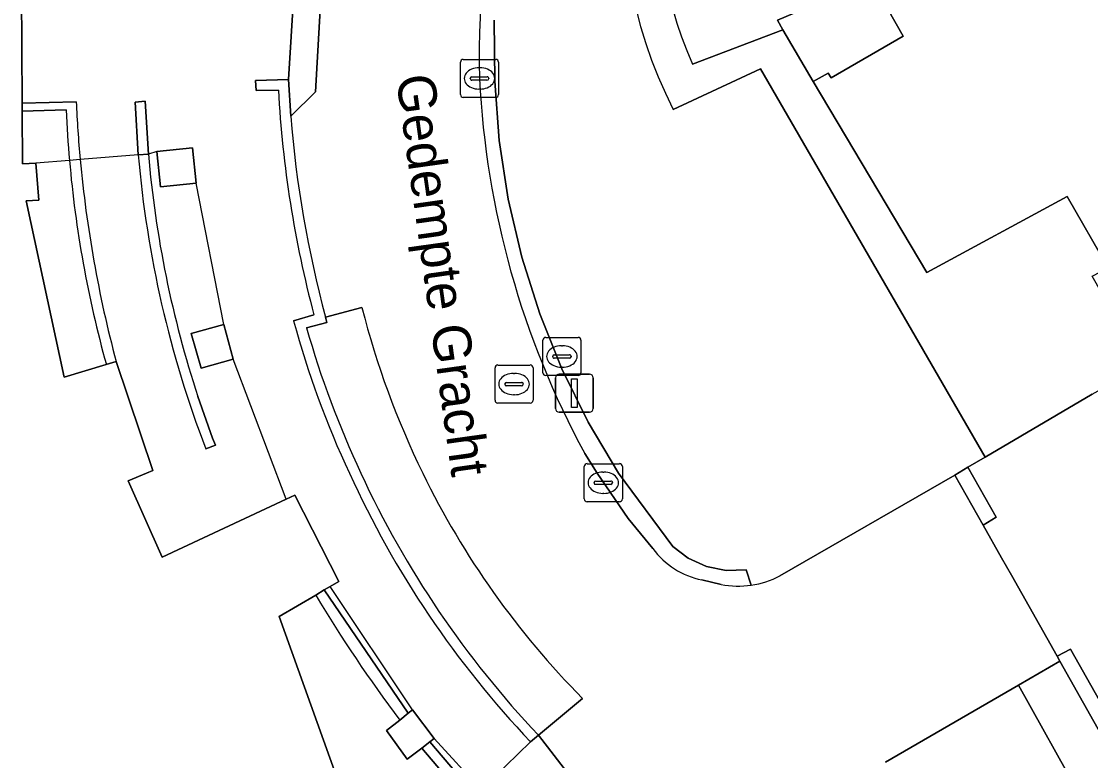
# Model space of a CAD drawing. Extents: x 161087 to 161926, y 382572 to 383873.
# Drawn here: x 161533.07 to 161561.15, y 383242.46 to 383261.86 of the extents above; entities that cross this region are included whole.
import ezdxf

# ---------------------------------------------------------------- set-up
doc = ezdxf.new("R2010")
doc.units = 0
for name, color, linetype in [('IMGEO_Groenvoorziening', 7, 'Continuous'), ('IMGEO_Haag', 7, 'Continuous'), ('IMGEO_Kolk', 7, 'Continuous'), ('IMGEO_Lichtmast', 7, 'Continuous'), ('IMGEO_Muur', 7, 'Continuous'), ('IMGEO_Openbare_ruimte_label', 7, 'Continuous'), ('IMGEO_Pand', 7, 'Continuous'), ('IMGEO_Pand_overbouw', 7, 'Continuous'), ('IMGEO_Rijbaan_lokaal_open', 7, 'Continuous'), ('IMGEO_Rioolput', 7, 'Continuous'), ('IMGEO_Voetpad_open', 7, 'Continuous')]:
    doc.layers.add(name, color=color, linetype=linetype)

msp = doc.modelspace()

# ---------------------------------------------------------------- linework, layer by layer
at = {"layer": 'IMGEO_Groenvoorziening'}
for points in [[(161550.691, 383260.737), (161553.068, 383261.635), (161552.922, 383261.885), (161553.383, 383262.076)], [(161552.237, 383247.061), (161552.105, 383247.463), (161551.577, 383247.448), (161551.058, 383247.552), (161550.576, 383247.77), (161550.175, 383248.072), (161548.755, 383250), (161547.957, 383251.34), (161547.265, 383252.737), (161546.682, 383254.184), (161546.212, 383255.671), (161545.857, 383257.189), (161545.621, 383258.731), (161545.503, 383260.286), (161545.486, 383261.885)], [(161545.486, 383261.885), (161545.503, 383260.286), (161545.621, 383258.731), (161545.857, 383257.189), (161546.212, 383255.671), (161546.682, 383254.184), (161547.265, 383252.737), (161547.957, 383251.34), (161548.755, 383250), (161550.175, 383248.072), (161550.576, 383247.77), (161551.058, 383247.552), (161551.577, 383247.448), (161552.105, 383247.463), (161552.237, 383247.061)], [(161552.99, 383247.303), (161557.581, 383249.951), (161557.926, 383250.154), (161558.374, 383250.418), (161552.479, 383260.607), (161550.188, 383259.545)], [(161542.016, 383254.35), (161541.059, 383254.097), (161541.097, 383253.958), (161540.559, 383253.817)], [(161547.863, 383250.518), (161548.189, 383250), (161549.009, 383248.813), (161549.653, 383248.022)], [(161550.943, 383247.2), (161551.446, 383247.078)], [(161560.512, 383241.356), (161560.871, 383241.534), (161559.251, 383244.438), (161555.76, 383242.419)], [(161546.647, 383243.125), (161547.808, 383244.088)]]:
    msp.add_lwpolyline(points, dxfattribs=at)
for points in [[(161558.323, 383248.639), (161558.668, 383248.843), (161557.926, 383250.154), (161557.581, 383249.951)], [(161560.62, 383245.384), (161560.27, 383245.196), (161560.342, 383245.069), (161562.744, 383240.801), (161566.394, 383234.391), (161566.801, 383234.486), (161566.47, 383235.067), (161563.29, 383240.651), (161572.617, 383245.936), (161577.036, 383237.518), (161577.44, 383237.61), (161572.779, 383246.487), (161563.092, 383240.998)]]:
    msp.add_lwpolyline(points, close=True, dxfattribs=at)
for centre, radius, start, end in [((161560.979, 383265.051), 12.114, 137.3407, 207.0324), ((161566.966, 383260.93), 21.872, 148.0592, 181.496), ((161560.822, 383265.169), 11.058, 141.2578, 203.6283), ((161568.038, 383261.486), 22.963, 182.8132, 208.5309), ((161563.717, 383259.844), 22.386, 194.2076, 206.0883), ((161565.186, 383260.843), 25.609, 195.9223, 205.0482), ((161565.43, 383260.88), 25.847, 204.8946, 223.3885), ((161563.634, 383259.765), 22.277, 206.0001, 224.7298), ((161551.355, 383249.27), 2.111, 216.2523, 258.7364), ((161551.893, 383249.46), 2.424, 259.3746, 278.163), ((161551.887, 383249.441), 2.406, 278.3552, 297.2777)]:
    msp.add_arc(centre, radius, start, end, dxfattribs=at)
at = {"layer": 'IMGEO_Haag'}
for points in [[(161552.237, 383247.061), (161552.105, 383247.463), (161551.577, 383247.448), (161551.058, 383247.552), (161550.576, 383247.77), (161550.175, 383248.072), (161548.755, 383250), (161547.957, 383251.34), (161547.265, 383252.737), (161546.682, 383254.184), (161546.212, 383255.671), (161545.857, 383257.189), (161545.621, 383258.731), (161545.503, 383260.286), (161545.486, 383261.885)], [(161547.863, 383250.518), (161548.189, 383250), (161549.009, 383248.813), (161549.653, 383248.022)], [(161550.943, 383247.2), (161551.446, 383247.078)]]:
    msp.add_lwpolyline(points, dxfattribs=at)
msp.add_lwpolyline([(161560.62, 383245.384), (161560.27, 383245.196), (161560.342, 383245.069), (161562.744, 383240.801), (161566.394, 383234.391), (161566.801, 383234.486), (161566.47, 383235.067), (161563.29, 383240.651), (161572.617, 383245.936), (161577.036, 383237.518), (161577.44, 383237.61), (161572.779, 383246.487), (161563.092, 383240.998)], close=True, dxfattribs=at)
for centre, radius, start, end in [((161566.966, 383260.93), 21.872, 148.0592, 181.496), ((161568.038, 383261.486), 22.963, 182.8132, 208.5309), ((161551.355, 383249.27), 2.111, 216.2523, 258.7364), ((161551.893, 383249.46), 2.424, 259.3746, 278.163)]:
    msp.add_arc(centre, radius, start, end, dxfattribs=at)
at = {"layer": 'IMGEO_Kolk'}
for p, q in [((161544.676, 383260.859), (161545.528, 383260.859)), ((161544.601, 383259.933), (161544.601, 383260.785)), ((161545.089, 383260.639), (161545.114, 383260.639)), ((161545.602, 383260.785), (161545.602, 383259.933)), ((161544.86, 383260.353), (161544.86, 383260.365)), ((161545.298, 383260.316), (161544.9, 383260.316)), ((161544.903, 383260.402), (161545.301, 383260.402)), ((161545.344, 383260.365), (161545.344, 383260.353)), ((161545.112, 383260.079), (161545.087, 383260.079)), ((161545.528, 383259.859), (161544.676, 383259.859)), ((161547.852, 383249.323), (161547.852, 383250.175)), ((161547.927, 383250.249), (161548.779, 383250.249)), ((161548.853, 383250.175), (161548.853, 383249.323)), ((161548.34, 383250.029), (161548.365, 383250.029)), ((161548.111, 383249.743), (161548.111, 383249.755)), ((161548.549, 383249.706), (161548.151, 383249.706)), ((161548.154, 383249.792), (161548.552, 383249.792)), ((161548.595, 383249.755), (161548.595, 383249.743)), ((161548.363, 383249.469), (161548.338, 383249.469)), ((161548.779, 383249.249), (161547.927, 383249.249))]:
    msp.add_line(p, q, dxfattribs=at)
for points in [[(161544.676, 383260.859), (161545.528, 383260.859)], [(161544.601, 383259.933), (161544.601, 383260.785)], [(161545.602, 383260.785), (161545.602, 383259.933)], [(161545.528, 383259.859), (161544.676, 383259.859)], [(161547.852, 383249.323), (161547.852, 383250.175)], [(161547.927, 383250.249), (161548.779, 383250.249)], [(161548.853, 383250.175), (161548.853, 383249.323)], [(161548.779, 383249.249), (161547.927, 383249.249)]]:
    msp.add_lwpolyline(points, dxfattribs=at)
for centre, radius, start, end in [((161544.678, 383260.783), 0.0765, 91.552, 178.448), ((161544.678, 383260.783), 0.0765, 91.552, 178.448), ((161545.526, 383260.783), 0.0765, 1.552, 88.448), ((161545.526, 383260.783), 0.0765, 1.552, 88.448), ((161544.9, 383260.362), 0.0403, 85.8775, 175.7526), ((161544.897, 383260.352), 0.0366, 178.938, 274.7102), ((161545.301, 383260.359), 0.043, 264.8664, 352.4533), ((161545.305, 383260.364), 0.0386, 1.7309, 96.639), ((161544.678, 383259.935), 0.0765, 181.552, 268.448), ((161544.678, 383259.935), 0.0765, 181.552, 268.448), ((161545.526, 383259.935), 0.0765, 271.552, 358.448), ((161545.526, 383259.935), 0.0765, 271.552, 358.448), ((161547.929, 383250.173), 0.0765, 91.552, 178.448), ((161547.929, 383250.173), 0.0765, 91.552, 178.448), ((161548.777, 383250.173), 0.0765, 1.552, 88.448), ((161548.777, 383250.173), 0.0765, 1.552, 88.448), ((161548.151, 383249.752), 0.0403, 85.8775, 175.7526), ((161548.148, 383249.742), 0.0366, 178.938, 274.7102), ((161548.552, 383249.749), 0.043, 264.8664, 352.4533), ((161548.556, 383249.754), 0.0386, 1.7309, 96.639), ((161547.929, 383249.325), 0.0765, 181.552, 268.448), ((161547.929, 383249.325), 0.0765, 181.552, 268.448), ((161548.777, 383249.325), 0.0765, 271.552, 358.448), ((161548.777, 383249.325), 0.0765, 271.552, 358.448)]:
    msp.add_arc(centre, radius, start, end, dxfattribs=at)
for centre, major_axis, ratio, start_param, end_param in [((161545.088, 383260.359), (-0.387, 0.002), 0.722429, 4.712389, 7.853982), ((161545.113, 383260.359), (-0.39, 0.002), 0.717154, 1.570796, 4.712389), ((161548.339, 383249.749), (-0.387, 0.002), 0.722429, 4.712389, 7.853982), ((161548.364, 383249.749), (-0.39, 0.002), 0.717154, 1.570796, 4.712389)]:
    msp.add_ellipse(centre, major_axis=major_axis, ratio=ratio, start_param=start_param, end_param=end_param, dxfattribs=at)
at = {"layer": 'IMGEO_Lichtmast'}
for p, q in [((161547.096, 383251.7), (161547.096, 383252.5)), ((161547.096, 383252.5), (161547.096, 383251.7)), ((161547.196, 383252.6), (161547.986, 383252.6)), ((161547.986, 383252.6), (161547.196, 383252.6)), ((161548.086, 383252.5), (161548.086, 383251.7)), ((161548.086, 383251.7), (161548.086, 383252.5)), ((161547.986, 383251.6), (161547.196, 383251.6)), ((161547.196, 383251.6), (161547.986, 383251.6))]:
    msp.add_line(p, q, dxfattribs=at)
msp.add_lwpolyline([(161547.516, 383252.475), (161547.666, 383252.475), (161547.666, 383251.725), (161547.516, 383251.725), (161547.516, 383252.475)], dxfattribs=at)
for centre, start, end in [((161547.196, 383252.5), 90, 180), ((161547.196, 383252.5), 90, 180), ((161547.986, 383252.5), 0, 90), ((161547.986, 383252.5), 360, 90), ((161547.196, 383251.7), 180, 270), ((161547.196, 383251.7), 180, 270), ((161547.986, 383251.7), 270, 0), ((161547.986, 383251.7), 270, 0)]:
    msp.add_arc(centre, 0.1, start, end, dxfattribs=at)
at = {"layer": 'IMGEO_Muur'}
for points in [[(161540.145, 383259.372), (161540.085, 383260.335), (161539.219, 383260.302), (161539.24, 383260.045), (161539.821, 383260.053)], [(161534.514, 383259.747), (161533.091, 383259.706), (161533.092, 383259.499), (161534.25, 383259.531)], [(161536.408, 383258.373), (161536.144, 383258.353)], [(161540.755, 383254.152), (161540.222, 383253.993)], [(161540.559, 383253.817), (161541.097, 383253.958), (161541.059, 383254.097)], [(161535.304, 383252.85), (161535.562, 383252.927)], [(161537.915, 383250.641), (161538.172, 383250.733), (161538.089, 383250.918), (161537.705, 383252.014)], [(161543.008, 383243.521), (161543.233, 383243.698), (161541.027, 383246.935), (161540.801, 383246.802)], [(161546.442, 383242.947), (161546.647, 383243.125)]]:
    msp.add_lwpolyline(points, dxfattribs=at)
for points in [[(161536.408, 383258.373), (161536.323, 383259.759), (161536.061, 383259.737), (161536.144, 383258.353)], [(161543.029, 383239.726), (161544.993, 383241.543), (161543.8, 383242.95), (161543.586, 383242.786), (161544.619, 383241.564), (161542.844, 383239.945)]]:
    msp.add_lwpolyline(points, close=True, dxfattribs=at)
for centre, radius, start, end in [((161569.05, 383261.655), 29.273, 183.137, 194.8511), ((161566.389, 383261.172), 31.907, 182.56, 185.2889), ((161561.642, 383260.647), 27.415, 182.3337, 185.1048), ((161569.037, 383261.661), 28.982, 184.5307, 195.1294), ((161564.166, 383260.729), 28.123, 184.8459, 201.0207), ((161564.508, 383260.793), 28.204, 184.9214, 198.1348), ((161563.943, 383260.79), 29.719, 184.985, 195.4967), ((161566.429, 383261.157), 31.945, 185.2547, 194.9288), ((161564.329, 383260.567), 24.987, 195.2531, 205.017), ((161565.186, 383260.843), 25.609, 195.9223, 205.0482), ((161565.142, 383260.687), 25.776, 204.4948, 223.4906), ((161565.43, 383260.88), 25.847, 204.8946, 223.3885), ((161572.738, 383265.902), 37.213, 210.8816, 216.9727)]:
    msp.add_arc(centre, radius, start, end, dxfattribs=at)
at = {"layer": 'IMGEO_Pand'}
for points in [[(161562.303, 383271.642), (161560.966, 383271.837), (161559.629, 383271.778), (161558.323, 383271.459), (161557.145, 383270.874), (161556.073, 383270.075), (161555.164, 383269.063), (161554.543, 383267.901), (161554.121, 383266.63), (161553.952, 383265.308), (161554.059, 383263.973), (161554.488, 383262.533), (161555.419, 383262.895), (161556.229, 383261.471), (161554.331, 383260.374), (161554.258, 383260.5), (161553.866, 383260.274), (161556.849, 383255.27), (161560.527, 383257.256), (161561.604, 383255.392)], [(161541.504, 383241.6), (161539.843, 383246.238), (161540.801, 383246.802), (161541.027, 383246.935), (161541.184, 383247.027), (161541.407, 383247.159), (161540.249, 383249.419), (161540.028, 383249.316), (161536.766, 383247.796), (161535.877, 383249.799), (161536.358, 383250), (161536.525, 383250.07), (161535.562, 383252.927), (161535.304, 383252.85), (161534.193, 383252.519), (161533.198, 383257.144), (161533.534, 383257.166), (161533.452, 383258.134), (161533.1, 383258.12), (161533.092, 383259.499), (161533.091, 383259.706), (161533.074, 383262.622)]]:
    msp.add_lwpolyline(points, dxfattribs=at)
for points in [[(161537.566, 383258.538), (161536.628, 383258.437), (161536.725, 383257.513), (161537.667, 383257.61)], [(161538.386, 383253.9), (161537.53, 383253.665), (161537.792, 383252.758), (161538.638, 383252.992)], [(161543.346, 383243.786), (161543.233, 383243.698), (161543.008, 383243.521), (161542.657, 383243.246), (161543.205, 383242.494), (161543.586, 383242.786), (161543.8, 383242.95), (161543.91, 383243.034)]]:
    msp.add_lwpolyline(points, close=True, dxfattribs=at)
at = {"layer": 'IMGEO_Pand_overbouw'}
for points in [[(161540.028, 383249.316), (161538.638, 383252.992), (161538.386, 383253.9), (161537.667, 383257.61), (161537.566, 383258.538), (161536.628, 383258.437), (161536.408, 383258.373), (161536.144, 383258.353), (161534.618, 383258.231), (161534.336, 383258.208), (161533.452, 383258.134), (161533.534, 383257.166), (161533.198, 383257.144), (161534.193, 383252.519), (161535.304, 383252.85), (161535.562, 383252.927), (161536.525, 383250.07), (161536.358, 383250), (161535.877, 383249.799), (161536.766, 383247.796)], [(161545.097, 383237.383), (161546.171, 383238.57), (161546.602, 383238.984), (161546.794, 383239.201), (161547.218, 383239.681), (161546.522, 383240.299), (161545.142, 383241.687), (161543.91, 383243.034), (161543.346, 383243.786), (161541.184, 383247.027), (161541.027, 383246.935), (161540.801, 383246.802), (161539.843, 383246.238), (161541.504, 383241.6), (161542.844, 383239.945), (161543.029, 383239.726), (161542.941, 383239.617), (161544.416, 383237.827), (161544.58, 383238.039), (161544.751, 383237.821), (161544.933, 383237.591)]]:
    msp.add_lwpolyline(points, close=True, dxfattribs=at)
at = {"layer": 'IMGEO_Rijbaan_lokaal_open'}
for points in [[(161540.534, 383265.909), (161541.095, 383265.25), (161540.8, 383260.011), (161540.145, 383259.372)], [(161541.059, 383254.097), (161542.016, 383254.35)], [(161549.653, 383248.022), (161549.009, 383248.813), (161548.189, 383250), (161547.863, 383250.518)], [(161555.76, 383242.419), (161559.251, 383244.438), (161560.342, 383245.069), (161560.27, 383245.196), (161559.068, 383247.324), (161558.81, 383247.779), (161558.323, 383248.639), (161557.581, 383249.951), (161552.99, 383247.303)], [(161551.446, 383247.078), (161550.943, 383247.2)], [(161547.808, 383244.088), (161546.647, 383243.125), (161551.442, 383236.915), (161553.336, 383231.651), (161553.074, 383231.568), (161551.928, 383231.149), (161548.052, 383229.78), (161548.212, 383229.334), (161548.702, 383228.029), (161549.018, 383227.143), (161554.386, 383229.066)]]:
    msp.add_lwpolyline(points, dxfattribs=at)
for centre, radius, start, end in [((161566.966, 383260.93), 21.872, 148.0592, 181.496), ((161568.038, 383261.486), 22.963, 182.8132, 208.5309), ((161569.037, 383261.661), 28.982, 184.5307, 195.1294), ((161563.717, 383259.844), 22.386, 194.2076, 206.0883), ((161563.634, 383259.765), 22.277, 206.0001, 224.7298), ((161551.355, 383249.27), 2.111, 216.2523, 258.7364), ((161551.893, 383249.46), 2.424, 259.3746, 278.163), ((161551.887, 383249.441), 2.406, 278.3552, 297.2777)]:
    msp.add_arc(centre, radius, start, end, dxfattribs=at)
at = {"layer": 'IMGEO_Rioolput'}
for p, q in [((161546.839, 383253.562), (161547.691, 383253.562)), ((161546.764, 383252.636), (161546.764, 383253.488)), ((161547.252, 383253.342), (161547.277, 383253.342)), ((161547.765, 383253.488), (161547.765, 383252.636)), ((161547.023, 383253.056), (161547.023, 383253.068)), ((161547.461, 383253.019), (161547.063, 383253.019)), ((161547.066, 383253.105), (161547.464, 383253.105)), ((161547.507, 383253.068), (161547.507, 383253.056)), ((161545.509, 383251.912), (161545.509, 383252.764)), ((161545.584, 383252.838), (161546.436, 383252.838)), ((161546.51, 383252.764), (161546.51, 383251.912)), ((161547.275, 383252.782), (161547.25, 383252.782)), ((161545.997, 383252.618), (161546.022, 383252.618)), ((161547.691, 383252.562), (161546.839, 383252.562)), ((161545.768, 383252.332), (161545.768, 383252.344)), ((161546.206, 383252.295), (161545.808, 383252.295)), ((161545.811, 383252.381), (161546.209, 383252.381)), ((161546.252, 383252.344), (161546.252, 383252.332)), ((161546.436, 383251.838), (161545.584, 383251.838)), ((161546.02, 383252.058), (161545.995, 383252.058))]:
    msp.add_line(p, q, dxfattribs=at)
for points in [[(161546.839, 383253.562), (161547.691, 383253.562)], [(161546.764, 383252.636), (161546.764, 383253.488)], [(161547.765, 383253.488), (161547.765, 383252.636)], [(161545.509, 383251.912), (161545.509, 383252.764)], [(161545.584, 383252.838), (161546.436, 383252.838)], [(161546.51, 383252.764), (161546.51, 383251.912)], [(161547.691, 383252.562), (161546.839, 383252.562)], [(161546.436, 383251.838), (161545.584, 383251.838)]]:
    msp.add_lwpolyline(points, dxfattribs=at)
for centre, radius, start, end in [((161546.841, 383253.486), 0.0765, 91.552, 178.448), ((161546.841, 383253.486), 0.0765, 91.552, 178.448), ((161547.689, 383253.486), 0.0765, 1.552, 88.448), ((161547.689, 383253.486), 0.0765, 1.552, 88.448), ((161547.063, 383253.065), 0.0403, 85.8775, 175.7526), ((161547.06, 383253.055), 0.0366, 178.938, 274.7102), ((161547.464, 383253.062), 0.043, 264.8664, 352.4533), ((161547.468, 383253.067), 0.0386, 1.7309, 96.639), ((161545.586, 383252.762), 0.0765, 91.552, 178.448), ((161545.586, 383252.762), 0.0765, 91.552, 178.448), ((161546.434, 383252.762), 0.0765, 1.552, 88.448), ((161546.434, 383252.762), 0.0765, 1.552, 88.448), ((161546.841, 383252.638), 0.0765, 181.552, 268.448), ((161546.841, 383252.638), 0.0765, 181.552, 268.448), ((161547.689, 383252.638), 0.0765, 271.552, 358.448), ((161547.689, 383252.638), 0.0765, 271.552, 358.448), ((161545.808, 383252.341), 0.0403, 85.8775, 175.7526), ((161545.805, 383252.331), 0.0366, 178.938, 274.7102), ((161546.209, 383252.338), 0.043, 264.8664, 352.4533), ((161546.213, 383252.343), 0.0386, 1.7309, 96.639), ((161545.586, 383251.914), 0.0765, 181.552, 268.448), ((161545.586, 383251.914), 0.0765, 181.552, 268.448), ((161546.434, 383251.914), 0.0765, 271.552, 358.448), ((161546.434, 383251.914), 0.0765, 271.552, 358.448)]:
    msp.add_arc(centre, radius, start, end, dxfattribs=at)
for centre, major_axis, ratio, start_param, end_param in [((161547.251, 383253.062), (-0.387, 0.002), 0.722429, 4.712389, 7.853982), ((161547.276, 383253.062), (-0.39, 0.002), 0.717154, 1.570796, 4.712389), ((161545.996, 383252.338), (-0.387, 0.002), 0.722429, 4.712389, 7.853982), ((161546.021, 383252.338), (-0.39, 0.002), 0.717154, 1.570796, 4.712389)]:
    msp.add_ellipse(centre, major_axis=major_axis, ratio=ratio, start_param=start_param, end_param=end_param, dxfattribs=at)
at = {"layer": 'IMGEO_Voetpad_open'}
for points in [[(161539.316, 383271.785), (161537.473, 383272.543), (161536.961, 383272.718), (161535.403, 383273.334), (161533.976, 383268.929), (161534.363, 383268.858), (161534.147, 383267.938), (161533.76, 383268.017), (161533.132, 383263.576), (161533.523, 383263.549), (161533.468, 383262.605), (161533.074, 383262.622), (161533.091, 383259.706), (161534.514, 383259.747)], [(161553.383, 383262.076), (161552.922, 383261.885), (161553.068, 383261.635), (161553.866, 383260.274), (161554.258, 383260.5), (161554.331, 383260.374), (161556.229, 383261.471), (161555.419, 383262.895), (161554.488, 383262.533), (161554.059, 383263.973), (161553.952, 383265.308), (161554.121, 383266.63), (161554.543, 383267.901), (161555.164, 383269.063), (161556.073, 383270.075), (161557.145, 383270.874), (161558.323, 383271.459), (161559.629, 383271.778), (161560.966, 383271.837), (161562.303, 383271.642)], [(161539.821, 383260.053), (161539.24, 383260.045), (161539.219, 383260.302), (161540.085, 383260.335), (161540.378, 383264.991), (161539.485, 383265.108), (161539.557, 383265.365), (161540.123, 383265.296)], [(161550.188, 383259.545), (161552.479, 383260.607), (161558.374, 383250.418), (161561.19, 383252.073), (161562.522, 383252.818), (161561.189, 383255.166), (161561.604, 383255.392), (161560.527, 383257.256), (161556.849, 383255.27), (161553.866, 383260.274), (161553.068, 383261.635), (161550.691, 383260.737)], [(161536.144, 383258.353), (161536.061, 383259.737), (161536.323, 383259.759), (161536.408, 383258.373)], [(161534.25, 383259.531), (161533.092, 383259.499), (161533.1, 383258.12), (161533.452, 383258.134), (161533.534, 383257.166), (161533.198, 383257.144), (161534.193, 383252.519), (161535.304, 383252.85)], [(161540.222, 383253.993), (161540.755, 383254.152)], [(161535.562, 383252.927), (161536.525, 383250.07), (161536.358, 383250), (161535.877, 383249.799), (161536.766, 383247.796), (161540.028, 383249.316), (161540.249, 383249.419), (161541.407, 383247.159), (161541.184, 383247.027), (161541.027, 383246.935), (161543.233, 383243.698), (161543.346, 383243.786), (161543.91, 383243.034), (161543.8, 383242.95), (161544.993, 383241.543), (161545.142, 383241.687), (161546.442, 383242.947)], [(161537.705, 383252.014), (161538.089, 383250.918), (161538.172, 383250.733), (161537.915, 383250.641)], [(161561.19, 383252.073), (161558.374, 383250.418), (161557.926, 383250.154), (161558.668, 383248.843), (161558.323, 383248.639), (161558.81, 383247.779), (161559.068, 383247.324), (161560.27, 383245.196), (161560.62, 383245.384), (161563.092, 383240.998)], [(161540.801, 383246.802), (161539.843, 383246.238), (161541.504, 383241.6), (161542.844, 383239.945), (161544.619, 383241.564), (161543.586, 383242.786), (161543.205, 383242.494), (161542.657, 383243.246), (161543.008, 383243.521)]]:
    msp.add_lwpolyline(points, dxfattribs=at)
for points in [[(161540.145, 383259.372), (161540.8, 383260.011), (161541.095, 383265.25), (161540.534, 383265.909), (161540.378, 383264.991), (161540.085, 383260.335)], [(161537.667, 383257.61), (161536.725, 383257.513), (161536.628, 383258.437), (161537.566, 383258.538)], [(161538.638, 383252.992), (161537.792, 383252.758), (161537.53, 383253.665), (161538.386, 383253.9)], [(161562.744, 383240.801), (161560.342, 383245.069), (161559.251, 383244.438), (161560.871, 383241.534), (161565.033, 383234.073), (161566.394, 383234.391)], [(161546.647, 383243.125), (161546.442, 383242.947), (161545.142, 383241.687), (161546.522, 383240.299), (161547.218, 383239.681), (161546.794, 383239.201), (161548.492, 383237.601), (161549.073, 383236.058), (161551.442, 383236.915)]]:
    msp.add_lwpolyline(points, close=True, dxfattribs=at)
for centre, radius, start, end in [((161560.979, 383265.051), 12.114, 137.3407, 207.0324), ((161560.822, 383265.169), 11.058, 141.2578, 203.6283), ((161569.05, 383261.655), 29.273, 183.137, 194.8511), ((161566.389, 383261.172), 31.907, 182.56, 185.2889), ((161561.642, 383260.647), 27.415, 182.3337, 185.1048), ((161564.166, 383260.729), 28.123, 184.8459, 201.0207), ((161564.508, 383260.793), 28.204, 184.9214, 198.1348), ((161563.943, 383260.79), 29.719, 184.985, 195.4967), ((161566.429, 383261.157), 31.945, 185.2547, 194.9288), ((161564.329, 383260.567), 24.987, 195.2531, 205.017), ((161565.142, 383260.687), 25.776, 204.4948, 223.4906), ((161572.738, 383265.902), 37.213, 210.8816, 216.9727)]:
    msp.add_arc(centre, radius, start, end, dxfattribs=at)

# ---------------------------------------------------------------- texts
at = {"layer": 'IMGEO_Openbare_ruimte_label'}
msp.add_text('Gedempte Gracht', height=1, rotation=277.9356, dxfattribs=at).set_placement((161542.909, 383260.401))
msp.add_text('Gedempte Gracht', height=1, rotation=277.9356, dxfattribs=at).set_placement((161542.909, 383260.401))

doc.saveas('drawing.dxf')
